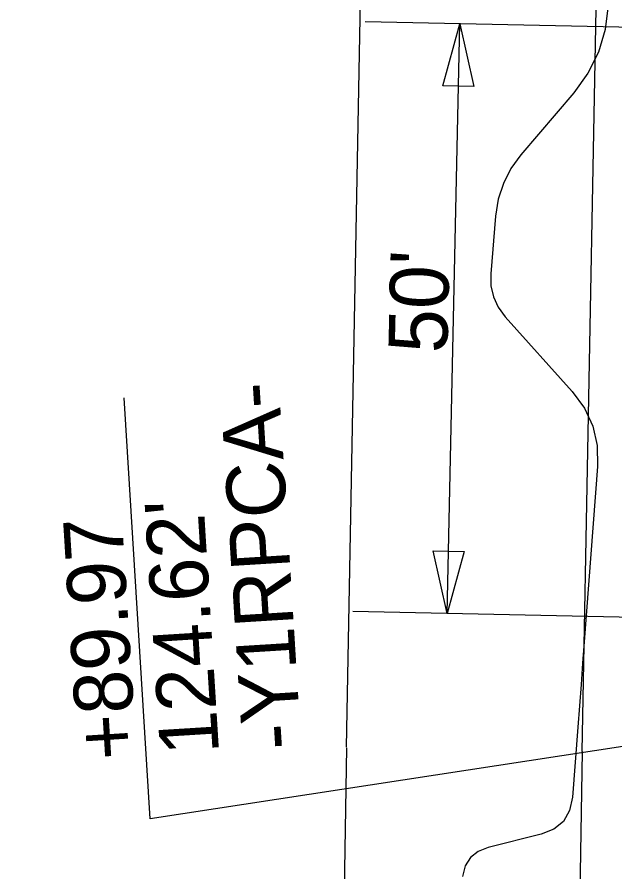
# Model space of a CAD drawing. Extents: x 2384780 to 2405861, y 547869 to 573706.
# Drawn here: x 2395630.4 to 2395681.2, y 553705.4 to 553777.8 of the extents above; entities that cross this region are included whole.
import ezdxf

# ---------------------------------------------------------------- set-up
doc = ezdxf.new("R2010")
doc.units = 0
for name, color, linetype in [('Old_Level_23', 7, 'Continuous'), ('Old_Level_60', 7, 'Continuous'), ('Old_Level_63', 7, 'Continuous'), ('Prop Buffer Zone 1', 7, 'Continuous'), ('Prop Buffer Zone 2', 7, 'Continuous')]:
    doc.layers.add(name, color=color, linetype=linetype)

msp = doc.modelspace()

# ---------------------------------------------------------------- linework, layer by layer
at = {"layer": 'Old_Level_23'}
for p, q in [((2395698.5365, 553776.622), (2395659.999, 553777.43475)), ((2395666.95775, 553727.27675), (2395668.01225, 553777.26575)), ((2395705.94975, 553726.45425), (2395658.9445, 553727.44575))]:
    msp.add_line(p, q, dxfattribs=at)
for points in [[(2395666.58125, 553772.01475), (2395668.01225, 553777.26575), (2395669.2205, 553771.959)], [(2395668.38875, 553732.52775), (2395666.95775, 553727.27675), (2395665.7495, 553732.5835)]]:
    msp.add_lwpolyline(points, close=True, dxfattribs=at)
at = {"layer": 'Old_Level_60'}
msp.add_lwpolyline([(2395680.62025, 553778.84475), (2395680.365, 553776.798), (2395679.79125, 553774.87725), (2395678.8995, 553773.08175), (2395677.689, 553771.41175), (2395673.2155, 553766.162), (2395672.3615, 553764.9935), (2395671.71675, 553763.738), (2395671.28125, 553762.3955), (2395671.05525, 553760.96575), (2395670.652, 553756.07625), (2395670.664, 553755.06175), (2395670.8735, 553754.1135), (2395671.27975, 553753.2315), (2395671.8835, 553752.416), (2395677.56175, 553746.089), (2395678.60925, 553744.67575), (2395679.31775, 553743.147), (2395679.68775, 553741.5035), (2395679.71875, 553739.7445), (2395678.58575, 553724.8695), (2395678.44775, 553723.057), (2395678.30975, 553721.24475), (2395678.17175, 553719.43225), (2395678.0335, 553717.61975), (2395677.58275, 553711.69925), (2395677.34375, 553710.5505), (2395676.8205, 553709.64175), (2395676.013, 553708.97275), (2395674.921, 553708.54375), (2395670.43275, 553707.42), (2395669.5755, 553707.08625), (2395668.92775, 553706.567), (2395668.48925, 553705.86175), (2395668.26, 553704.971)], dxfattribs=at)
at = {"layer": 'Old_Level_63'}
msp.add_lwpolyline([(2395687.41725, 553716.8465), (2395641.74225, 553709.84875), (2395639.52975, 553745.57025)], dxfattribs=at)
msp.add_ellipse((2395727.45003, 554021.05834), major_axis=(15.71221, 376.73026), ratio=0.59897866, dxfattribs=at)
at = {"layer": 'Prop Buffer Zone 1'}
for points in [[(2395678.40475, 553715.5565), (2395680.01275, 553801.06775)], [(2395678.40475, 553715.5565), (2395675.026, 553510.07525)]]:
    msp.add_lwpolyline(points, dxfattribs=at)
at = {"layer": 'Prop Buffer Zone 2'}
for points in [[(2395658.40825, 553715.9325), (2395659.997, 553800.42725)], [(2395658.4075, 553715.88525), (2395655.02875, 553510.404)]]:
    msp.add_lwpolyline(points, dxfattribs=at)

# ---------------------------------------------------------------- texts
at = {"layer": 'Old_Level_23'}
msp.add_text("50'", height=5, rotation=88.6736778, dxfattribs=at).set_placement((2395666.95225, 553749.31325))
at = {"layer": 'Old_Level_63'}
for s, p in [('-Y1RPCA-', (2395654.5805, 553715.85375)), ("124.62'", (2395647.594, 553715.421)), ('+89.97', (2395640.60725, 553714.9885))]:
    msp.add_text(s, height=5, rotation=93.5443167, dxfattribs=at).set_placement(p)

doc.saveas('drawing.dxf')
